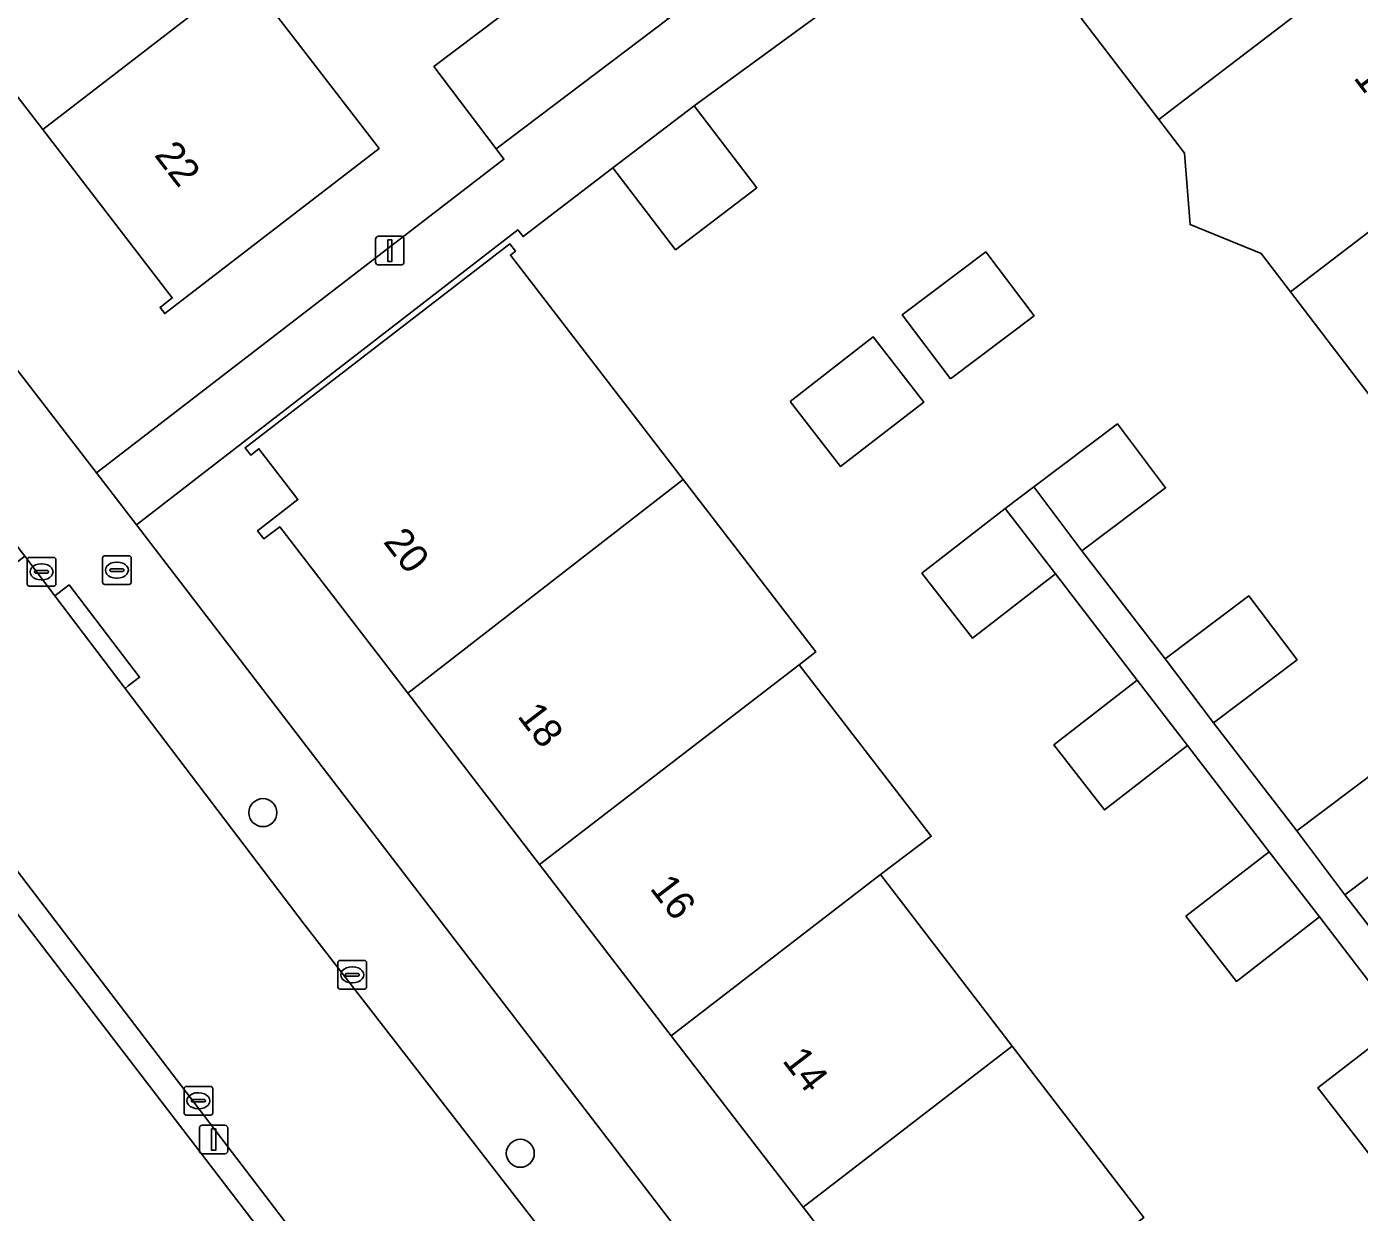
# Model space of a CAD drawing. Extents: x 159352 to 160617, y 385888 to 387323.
# Drawn here: x 160175.27 to 160221.79, y 386588.61 to 386630 of the extents above; entities that cross this region are included whole.
import ezdxf

# ---------------------------------------------------------------- set-up
doc = ezdxf.new("R2010")
doc.units = 0
for name, color, linetype in [('IMGEO_Boom', 7, 'Continuous'), ('IMGEO_Brandkraan', 7, 'Continuous'), ('IMGEO_Erf', 7, 'Continuous'), ('IMGEO_Groenvoorziening', 7, 'Continuous'), ('IMGEO_Kolk', 7, 'Continuous'), ('IMGEO_Lichtmast', 7, 'Continuous'), ('IMGEO_Muur', 7, 'Continuous'), ('IMGEO_Pand', 7, 'Continuous'), ('IMGEO_Pand_nummerreeks', 7, 'Continuous'), ('IMGEO_Rijbaan_lokaal_open', 7, 'Continuous'), ('IMGEO_Voetpad_open', 7, 'Continuous')]:
    doc.layers.add(name, color=color, linetype=linetype)

msp = doc.modelspace()

# ---------------------------------------------------------------- linework, layer by layer
at = {"layer": 'IMGEO_Boom'}
for centre in [(160183.514, 386602.561), (160192.501, 386590.67)]:
    msp.add_circle(centre, 0.489, dxfattribs=at)
at = {"layer": 'IMGEO_Brandkraan'}
for p, q in [((160177.915, 386610.6), (160177.915, 386611.452)), ((160177.99, 386611.526), (160178.842, 386611.526)), ((160178.916, 386611.452), (160178.916, 386610.6)), ((160178.174, 386611.02), (160178.174, 386611.032)), ((160178.612, 386610.983), (160178.214, 386610.983)), ((160178.217, 386611.069), (160178.615, 386611.069)), ((160178.403, 386611.306), (160178.428, 386611.306)), ((160178.658, 386611.032), (160178.658, 386611.02)), ((160178.842, 386610.526), (160177.99, 386610.526)), ((160178.426, 386610.746), (160178.401, 386610.746))]:
    msp.add_line(p, q, dxfattribs=at)
for points in [[(160177.915, 386610.6), (160177.915, 386611.452)], [(160177.99, 386611.526), (160178.842, 386611.526)], [(160178.916, 386611.452), (160178.916, 386610.6)], [(160178.842, 386610.526), (160177.99, 386610.526)]]:
    msp.add_lwpolyline(points, dxfattribs=at)
for centre, radius, start, end in [((160177.992, 386611.45), 0.0765, 91.552, 178.448), ((160177.992, 386611.45), 0.0765, 91.552, 178.448), ((160178.84, 386611.45), 0.0765, 1.552, 88.448), ((160178.84, 386611.45), 0.0765, 1.552, 88.448), ((160178.214, 386611.029), 0.0403, 85.8775, 175.7526), ((160178.211, 386611.019), 0.0366, 178.938, 274.7102), ((160178.615, 386611.026), 0.043, 264.8664, 352.4533), ((160178.619, 386611.031), 0.0386, 1.7309, 96.639), ((160177.992, 386610.602), 0.0765, 181.552, 268.448), ((160177.992, 386610.602), 0.0765, 181.552, 268.448), ((160178.84, 386610.602), 0.0765, 271.552, 358.448), ((160178.84, 386610.602), 0.0765, 271.552, 358.448)]:
    msp.add_arc(centre, radius, start, end, dxfattribs=at)
for centre, major_axis, ratio, start_param, end_param in [((160178.402, 386611.026), (-0.387, 0.002), 0.722429, 4.712389, 7.853982), ((160178.427, 386611.026), (-0.39, 0.002), 0.717154, 1.570796, 4.712389)]:
    msp.add_ellipse(centre, major_axis=major_axis, ratio=ratio, start_param=start_param, end_param=end_param, dxfattribs=at)
at = {"layer": 'IMGEO_Erf'}
for points in [[(160147.386, 386653.758), (160177.699, 386614.416), (160191.928, 386625.37), (160191.656, 386625.728), (160189.484, 386628.599), (160195.489, 386633.142), (160191.486, 386638.166), (160189.108, 386636.322), (160187.41, 386638.51), (160189.788, 386640.356), (160186.894, 386644.128)], [(160207.214, 386633.544), (160198.571, 386627.234), (160200.757, 386624.374), (160197.921, 386622.207), (160195.735, 386625.067), (160192.596, 386622.669), (160192.414, 386622.908), (160179.096, 386612.602), (160200.054, 386585.308)], [(160182.873, 386631.838), (160184.516, 386629.705), (160187.568, 386625.743), (160180.089, 386619.983), (160179.924, 386620.196), (160180.352, 386620.526), (160175.826, 386626.401), (160171.234, 386632.363)], [(160223.989, 386614.729), (160219.389, 386620.743), (160218.366, 386622.081), (160215.887, 386623.087), (160215.691, 386625.579), (160214.79, 386626.757), (160212.084, 386630.295)], [(160206.971, 386582.811), (160202.372, 386588.79), (160197.772, 386594.771), (160193.173, 386600.75), (160188.573, 386606.731), (160184.103, 386612.542), (160183.547, 386612.114), (160183.327, 386612.4), (160184.738, 386613.486), (160183.372, 386615.262), (160183.087, 386615.043), (160182.892, 386615.297), (160192.133, 386622.409), (160192.329, 386622.156), (160192.155, 386622.022), (160198.188, 386614.185), (160202.817, 386608.172), (160202.235, 386607.724), (160206.847, 386601.734), (160205.072, 386600.398), (160209.668, 386594.406), (160214.269, 386588.428)], [(160222.114, 386590.679), (160220.35, 386592.955), (160223.253, 386595.205), (160220.408, 386598.918), (160217.505, 386596.668), (160215.741, 386598.943), (160218.643, 386601.194), (160215.798, 386604.908), (160212.896, 386602.657), (160211.131, 386604.933), (160214.034, 386607.183), (160211.191, 386610.897), (160208.289, 386608.647), (160206.524, 386610.922), (160209.427, 386613.173), (160210.428, 386613.934), (160213.348, 386616.131), (160215.028, 386613.899), (160212.108, 386611.701), (160215.019, 386607.93), (160217.938, 386610.127), (160219.618, 386607.895), (160216.699, 386605.697), (160219.61, 386601.925), (160222.53, 386604.122)], [(160224.21, 386601.89), (160221.29, 386599.693), (160224.192, 386595.931)]]:
    msp.add_lwpolyline(points, dxfattribs=at)
for points in [[(160207.518, 386617.705), (160205.837, 386619.938), (160208.757, 386622.135), (160210.437, 386619.903)], [(160201.917, 386616.912), (160204.82, 386619.163), (160206.585, 386616.887), (160203.682, 386614.637)]]:
    msp.add_lwpolyline(points, close=True, dxfattribs=at)
at = {"layer": 'IMGEO_Groenvoorziening'}
msp.add_lwpolyline([(160190.663, 386578.529), (160171.707, 386603.23)], dxfattribs=at)
at = {"layer": 'IMGEO_Kolk'}
for p, q in [((160175.359, 386611.467), (160176.211, 386611.467)), ((160175.284, 386610.541), (160175.284, 386611.393)), ((160175.543, 386610.961), (160175.543, 386610.973)), ((160175.586, 386611.01), (160175.984, 386611.01)), ((160175.772, 386611.247), (160175.797, 386611.247)), ((160176.027, 386610.973), (160176.027, 386610.961)), ((160176.285, 386611.393), (160176.285, 386610.541)), ((160175.981, 386610.924), (160175.583, 386610.924)), ((160175.795, 386610.687), (160175.77, 386610.687)), ((160176.211, 386610.467), (160175.359, 386610.467)), ((160186.134, 386596.475), (160186.134, 386597.327)), ((160186.209, 386597.401), (160187.061, 386597.401)), ((160186.622, 386597.181), (160186.647, 386597.181)), ((160187.135, 386597.327), (160187.135, 386596.475)), ((160186.393, 386596.895), (160186.393, 386596.907)), ((160186.831, 386596.858), (160186.433, 386596.858)), ((160186.436, 386596.944), (160186.834, 386596.944)), ((160186.645, 386596.621), (160186.62, 386596.621)), ((160186.877, 386596.907), (160186.877, 386596.895)), ((160187.061, 386596.401), (160186.209, 386596.401)), ((160180.762, 386592.079), (160180.762, 386592.931)), ((160180.837, 386593.005), (160181.689, 386593.005)), ((160181.763, 386592.931), (160181.763, 386592.079)), ((160181.021, 386592.499), (160181.021, 386592.511)), ((160181.459, 386592.462), (160181.061, 386592.462)), ((160181.064, 386592.548), (160181.462, 386592.548)), ((160181.25, 386592.785), (160181.275, 386592.785)), ((160181.505, 386592.511), (160181.505, 386592.499)), ((160181.689, 386592.005), (160180.837, 386592.005)), ((160181.273, 386592.225), (160181.248, 386592.225))]:
    msp.add_line(p, q, dxfattribs=at)
for points in [[(160175.359, 386611.467), (160176.211, 386611.467)], [(160175.284, 386610.541), (160175.284, 386611.393)], [(160176.285, 386611.393), (160176.285, 386610.541)], [(160176.211, 386610.467), (160175.359, 386610.467)], [(160186.134, 386596.475), (160186.134, 386597.327)], [(160186.209, 386597.401), (160187.061, 386597.401)], [(160187.135, 386597.327), (160187.135, 386596.475)], [(160187.061, 386596.401), (160186.209, 386596.401)], [(160180.762, 386592.079), (160180.762, 386592.931)], [(160180.837, 386593.005), (160181.689, 386593.005)], [(160181.763, 386592.931), (160181.763, 386592.079)], [(160181.689, 386592.005), (160180.837, 386592.005)]]:
    msp.add_lwpolyline(points, dxfattribs=at)
for centre, radius, start, end in [((160175.361, 386611.391), 0.0765, 91.552, 178.448), ((160175.361, 386611.391), 0.0765, 91.552, 178.448), ((160176.209, 386611.391), 0.0765, 1.552, 88.448), ((160176.209, 386611.391), 0.0765, 1.552, 88.448), ((160175.583, 386610.97), 0.0403, 85.8775, 175.7526), ((160175.58, 386610.96), 0.0366, 178.938, 274.7102), ((160175.984, 386610.967), 0.043, 264.8664, 352.4533), ((160175.988, 386610.972), 0.0386, 1.7309, 96.639), ((160175.361, 386610.543), 0.0765, 181.552, 268.448), ((160175.361, 386610.543), 0.0765, 181.552, 268.448), ((160176.209, 386610.543), 0.0765, 271.552, 358.448), ((160176.209, 386610.543), 0.0765, 271.552, 358.448), ((160186.211, 386597.325), 0.0765, 91.552, 178.448), ((160186.211, 386597.325), 0.0765, 91.552, 178.448), ((160187.059, 386597.325), 0.0765, 1.552, 88.448), ((160187.059, 386597.325), 0.0765, 1.552, 88.448), ((160186.433, 386596.904), 0.0403, 85.8775, 175.7526), ((160186.43, 386596.894), 0.0366, 178.938, 274.7102), ((160186.834, 386596.901), 0.043, 264.8664, 352.4533), ((160186.838, 386596.906), 0.0386, 1.7309, 96.639), ((160186.211, 386596.477), 0.0765, 181.552, 268.448), ((160186.211, 386596.477), 0.0765, 181.552, 268.448), ((160187.059, 386596.477), 0.0765, 271.552, 358.448), ((160187.059, 386596.477), 0.0765, 271.552, 358.448), ((160180.839, 386592.929), 0.0765, 91.552, 178.448), ((160180.839, 386592.929), 0.0765, 91.552, 178.448), ((160181.687, 386592.929), 0.0765, 1.552, 88.448), ((160181.687, 386592.929), 0.0765, 1.552, 88.448), ((160181.061, 386592.508), 0.0403, 85.8775, 175.7526), ((160181.058, 386592.498), 0.0366, 178.938, 274.7102), ((160181.462, 386592.505), 0.043, 264.8664, 352.4533), ((160181.466, 386592.51), 0.0386, 1.7309, 96.639), ((160180.839, 386592.081), 0.0765, 181.552, 268.448), ((160180.839, 386592.081), 0.0765, 181.552, 268.448), ((160181.687, 386592.081), 0.0765, 271.552, 358.448), ((160181.687, 386592.081), 0.0765, 271.552, 358.448)]:
    msp.add_arc(centre, radius, start, end, dxfattribs=at)
for centre, major_axis, ratio, start_param, end_param in [((160175.771, 386610.967), (-0.387, 0.002), 0.722429, 4.712389, 7.853982), ((160175.796, 386610.967), (-0.39, 0.002), 0.717154, 1.570796, 4.712389), ((160186.621, 386596.901), (-0.387, 0.002), 0.722429, 4.712389, 7.853982), ((160186.646, 386596.901), (-0.39, 0.002), 0.717154, 1.570796, 4.712389), ((160181.249, 386592.505), (-0.387, 0.002), 0.722429, 4.712389, 7.853982), ((160181.274, 386592.505), (-0.39, 0.002), 0.717154, 1.570796, 4.712389)]:
    msp.add_ellipse(centre, major_axis=major_axis, ratio=ratio, start_param=start_param, end_param=end_param, dxfattribs=at)
at = {"layer": 'IMGEO_Lichtmast'}
for p, q in [((160187.55, 386622.678), (160188.34, 386622.678)), ((160188.34, 386622.678), (160187.55, 386622.678)), ((160187.45, 386621.778), (160187.45, 386622.578)), ((160187.45, 386622.578), (160187.45, 386621.778)), ((160188.44, 386622.578), (160188.44, 386621.778)), ((160188.44, 386621.778), (160188.44, 386622.578)), ((160188.34, 386621.678), (160187.55, 386621.678)), ((160187.55, 386621.678), (160188.34, 386621.678)), ((160181.298, 386590.752), (160181.298, 386591.552)), ((160181.298, 386591.552), (160181.298, 386590.752)), ((160181.398, 386591.652), (160182.188, 386591.652)), ((160182.188, 386591.652), (160181.398, 386591.652)), ((160182.288, 386591.552), (160182.288, 386590.752)), ((160182.288, 386590.752), (160182.288, 386591.552)), ((160182.188, 386590.652), (160181.398, 386590.652)), ((160181.398, 386590.652), (160182.188, 386590.652))]:
    msp.add_line(p, q, dxfattribs=at)
for points in [[(160187.87, 386622.553), (160188.02, 386622.553), (160188.02, 386621.803), (160187.87, 386621.803), (160187.87, 386622.553)], [(160181.718, 386591.527), (160181.868, 386591.527), (160181.868, 386590.777), (160181.718, 386590.777), (160181.718, 386591.527)]]:
    msp.add_lwpolyline(points, dxfattribs=at)
for centre, start, end in [((160187.55, 386622.578), 90, 180), ((160187.55, 386622.578), 90, 180), ((160188.34, 386622.578), 0, 90), ((160188.34, 386622.578), 360, 90), ((160187.55, 386621.778), 180, 270), ((160187.55, 386621.778), 180, 270), ((160188.34, 386621.778), 270, 0), ((160188.34, 386621.778), 270, 0), ((160181.398, 386591.552), 90, 180), ((160181.398, 386591.552), 90, 180), ((160182.188, 386591.552), 0, 90), ((160182.188, 386591.552), 360, 90), ((160181.398, 386590.752), 180, 270), ((160181.398, 386590.752), 180, 270), ((160182.188, 386590.752), 270, 0), ((160182.188, 386590.752), 270, 0)]:
    msp.add_arc(centre, 0.1, start, end, dxfattribs=at)
at = {"layer": 'IMGEO_Muur'}
msp.add_lwpolyline([(160198.571, 386627.234), (160207.214, 386633.544)], dxfattribs=at)
at = {"layer": 'IMGEO_Pand'}
for points in [[(160207.214, 386633.544), (160208.917, 386631.317), (160210.953, 386632.873), (160212.614, 386630.7), (160212.084, 386630.295), (160214.79, 386626.757), (160215.296, 386627.142), (160222.371, 386632.552), (160217.942, 386638.343), (160218.331, 386638.641), (160218.068, 386638.985), (160216.715, 386637.95), (160215.335, 386639.754), (160211.574, 386636.878)], [(160182.873, 386631.838), (160178.281, 386637.8), (160171.234, 386632.363), (160175.826, 386626.401)], [(160197.661, 386630.271), (160195.489, 386633.142), (160189.484, 386628.599), (160191.656, 386625.728)], [(160226.971, 386626.537), (160222.371, 386632.552), (160215.296, 386627.142), (160214.79, 386626.757), (160215.691, 386625.579), (160215.887, 386623.087), (160218.366, 386622.081), (160219.389, 386620.743), (160219.895, 386621.127)], [(160175.826, 386626.401), (160180.352, 386620.526), (160179.924, 386620.196), (160180.089, 386619.983), (160187.568, 386625.743), (160184.516, 386629.705), (160182.873, 386631.838)], [(160195.735, 386625.067), (160197.921, 386622.207), (160200.757, 386624.374), (160198.571, 386627.234)], [(160219.389, 386620.743), (160223.989, 386614.729), (160224.494, 386615.112), (160231.571, 386620.523), (160226.971, 386626.537), (160219.895, 386621.127)], [(160198.188, 386614.185), (160192.155, 386622.022), (160192.329, 386622.156), (160192.133, 386622.409), (160182.892, 386615.297), (160183.087, 386615.043), (160183.372, 386615.262), (160184.738, 386613.486), (160183.327, 386612.4), (160183.547, 386612.114), (160184.103, 386612.542), (160188.573, 386606.731)], [(160207.518, 386617.705), (160210.437, 386619.903), (160208.757, 386622.135), (160205.837, 386619.938)], [(160201.917, 386616.912), (160203.682, 386614.637), (160206.585, 386616.887), (160204.82, 386619.163)], [(160212.108, 386611.701), (160215.028, 386613.899), (160213.348, 386616.131), (160210.428, 386613.934)], [(160202.235, 386607.724), (160202.817, 386608.172), (160198.188, 386614.185), (160188.573, 386606.731), (160193.173, 386600.75)], [(160208.289, 386608.647), (160211.191, 386610.897), (160209.427, 386613.173), (160206.524, 386610.922)], [(160216.699, 386605.697), (160219.618, 386607.895), (160217.938, 386610.127), (160215.019, 386607.93)], [(160202.235, 386607.724), (160193.173, 386600.75), (160197.772, 386594.771), (160205.072, 386600.398), (160206.847, 386601.734)], [(160212.896, 386602.657), (160215.798, 386604.908), (160214.034, 386607.183), (160211.131, 386604.933)], [(160221.29, 386599.693), (160224.21, 386601.89), (160222.53, 386604.122), (160219.61, 386601.925)], [(160217.505, 386596.668), (160220.408, 386598.918), (160218.643, 386601.194), (160215.741, 386598.943)], [(160205.072, 386600.398), (160197.772, 386594.771), (160202.372, 386588.79), (160209.668, 386594.406)], [(160222.114, 386590.679), (160225.017, 386592.93), (160223.253, 386595.205), (160220.35, 386592.955)], [(160202.372, 386588.79), (160206.971, 386582.811), (160214.269, 386588.428), (160209.668, 386594.406)]]:
    msp.add_lwpolyline(points, close=True, dxfattribs=at)
at = {"layer": 'IMGEO_Rijbaan_lokaal_open'}
msp.add_lwpolyline([(160197.844, 386581.429), (160196.801, 386583.271), (160195.508, 386585.06), (160184.959, 386598.665), (160178.704, 386606.899), (160176.247, 386610.131), (160175.2, 386611.51), (160169.86, 386607.403), (160169.716, 386607.292), (160169.852, 386607.172), (160185.569, 386586.603), (160191.22, 386579.383), (160191.696, 386578.701)], dxfattribs=at)
at = {"layer": 'IMGEO_Voetpad_open'}
for points in [[(160139.927, 386657.695), (160140.416, 386657.029), (160142.984, 386653.644), (160143.9, 386652.437), (160161.906, 386629.072), (160164.507, 386625.712), (160164.87, 386625.208), (160171.845, 386616.095), (160175.035, 386611.727), (160175.2, 386611.51), (160176.247, 386610.131), (160176.349, 386610.209), (160176.746, 386610.512), (160179.211, 386607.289), (160178.814, 386606.986), (160178.704, 386606.899), (160184.959, 386598.665), (160195.508, 386585.06), (160196.801, 386583.271), (160197.844, 386581.429)], [(160200.054, 386585.308), (160179.096, 386612.602), (160177.699, 386614.416), (160147.386, 386653.758)], [(160191.696, 386578.701), (160191.22, 386579.383), (160185.569, 386586.603), (160169.852, 386607.172), (160169.716, 386607.292)], [(160169.033, 386606.707), (160169.139, 386606.578), (160171.707, 386603.23), (160190.663, 386578.529)]]:
    msp.add_lwpolyline(points, dxfattribs=at)
for points in [[(160207.214, 386633.544), (160211.574, 386636.878), (160211.32, 386637.22), (160220.652, 386644.616), (160219.374, 386646.282), (160205.134, 386635.362), (160204.862, 386635.72), (160198.865, 386631.182), (160197.661, 386630.271), (160191.656, 386625.728), (160191.928, 386625.37), (160177.699, 386614.416), (160179.096, 386612.602), (160192.414, 386622.908), (160192.596, 386622.669), (160195.735, 386625.067), (160198.571, 386627.234)], [(160230.471, 386587.684), (160228.791, 386589.916), (160225.872, 386593.699), (160224.192, 386595.931), (160221.29, 386599.693), (160219.61, 386601.925), (160216.699, 386605.697), (160215.019, 386607.93), (160212.108, 386611.701), (160210.428, 386613.934), (160209.427, 386613.173), (160211.191, 386610.897), (160214.034, 386607.183), (160215.798, 386604.908), (160218.643, 386601.194), (160220.408, 386598.918), (160223.253, 386595.205), (160225.017, 386592.93), (160227.861, 386589.216), (160229.625, 386586.941), (160232.485, 386582.875), (160236.298, 386577.937), (160237.528, 386578.844), (160233.72, 386583.823)], [(160176.746, 386610.512), (160176.349, 386610.209), (160176.247, 386610.131), (160178.704, 386606.899), (160178.814, 386606.986), (160179.211, 386607.289)]]:
    msp.add_lwpolyline(points, close=True, dxfattribs=at)

# ---------------------------------------------------------------- texts
at = {"layer": 'IMGEO_Pand_nummerreeks'}
for s, rotation, p in [('15', 307.4082, (160221.566, 386628.205)), ('22', 307.607, (160179.695, 386625.508)), ('20', 307.5665, (160187.692, 386612.01)), ('18', 307.5686, (160192.372, 386605.924)), ('16', 307.5686, (160196.997, 386599.914)), ('14', 307.5686, (160201.622, 386593.9))]:
    msp.add_text(s, height=1, rotation=rotation, dxfattribs=at).set_placement(p)

doc.saveas('drawing.dxf')
